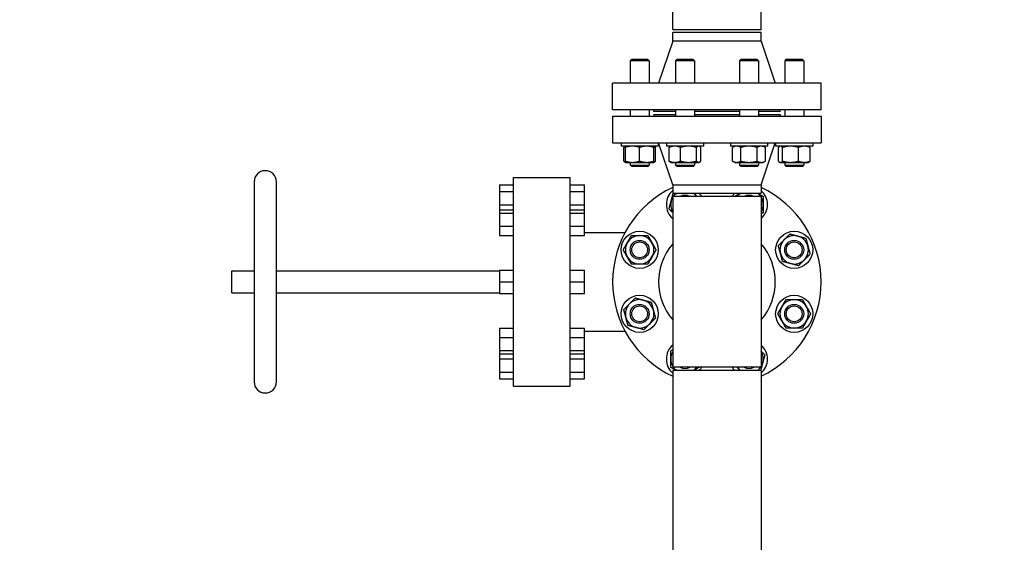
# Model space of a CAD drawing. Header units: inches. Extents: x 24 to 1128, y -74 to 748.
# Tile 506 of 557: x 399 to 438, y 680 to 701. Entities that reach past the tile are written whole.
import ezdxf

# ---------------------------------------------------------------- set-up
doc = ezdxf.new("R2010")
doc.units = ezdxf.units.IN
doc.header["$LTSCALE"] = 32
doc.header["$MEASUREMENT"] = 0
doc.layers.add('Dimension (ANSI)', color=7, linetype='Continuous', lineweight=25)
doc.layers.add('Visible (ANSI)', color=7, linetype='Continuous', lineweight=30)
doc.styles.add('Note Text (ANSI)', font='tahoma.ttf')
doc.dimstyles.new('Architectural (ANSI)', dxfattribs={"dimscale": 32, "dimtxt": 0.125, "dimasz": 0.098425, "dimexe": 0.125, "dimexo": 0.0625, "dimgap": 0.031496, "dimtad": 0, "dimtih": 1, "dimtoh": 1, "dimdec": 4, "dimrnd": 1e-08, "dimzin": 3, "dimdsep": 46, "dimlunit": 4, "dimtxsty": 'Note Text (ANSI)', "dimcen": 0.09, "dimdle": 0.393701, "dimclrd": 256, "dimclre": 256, "dimclrt": 256, "dimadec": 0, "dimazin": 3, "dimtfac": 0.96, "dimtofl": 0, "dimtmove": 0, "dimatfit": 3, "dimfxl": 1, "dimfrac": 2, "dimtolj": 1, "dimtzin": 12, "dimlwd": -1, "dimlwe": -1, "dimarcsym": 0})

# ---------------------------------------------------------------- blocks, each defined once
blk = doc.blocks.new('*D22')
at = {"layer": 'Defpoints', "color": 0, "transparency": 16777216}
for p in [(449.636, 707.273), (363.012, 481.711), (485.539, 481.711)]:
    blk.add_point(p, dxfattribs=at)
at = {"layer": 'Dimension (ANSI)', "transparency": 16777216}
for p, q in [((447.636, 707.273), (359.012, 707.273)), ((363.012, 704.123), (363.012, 605.025)), ((363.012, 484.861), (363.012, 597.959)), ((483.539, 481.711), (359.012, 481.711))]:
    blk.add_line(p, q, dxfattribs=at)
for points in [[(362.488, 704.123), (363.537, 704.123), (363.012, 707.273)], [(362.488, 484.861), (363.537, 484.861), (363.012, 481.711)]]:
    blk.add_solid(points, dxfattribs=at)
at = {"layer": 'Dimension (ANSI)', "transparency": 16777216, "insert": (349.864, 604.017), "char_height": 4, "attachment_point": 1, "style": 'Note Text (ANSI)'}
blk.add_mtext('\\A1;18\'-9 9/16"', dxfattribs=at)

msp = doc.modelspace()

# ---------------------------------------------------------------- linework, layer by layer
at = {"layer": 'Visible (ANSI)'}
for p, q in [((425.24055, 700.38891), (425.24055, 716.76791)), ((428.74055, 700.38891), (428.74055, 716.76791)), ((425.24055, 700.38891), (428.74055, 700.38891)), ((428.74055, 700.26391), (425.24055, 700.26391)), ((425.24055, 699.92391), (425.24055, 700.26391)), ((428.74055, 699.92391), (428.74055, 700.26391)), ((425.24055, 699.92391), (424.68055, 698.26391)), ((428.74055, 699.92391), (425.24055, 699.92391)), ((428.74055, 699.92391), (429.30055, 698.26391)), ((423.62001, 699.20641), (423.55751, 699.14391)), ((424.30751, 699.14391), (423.55751, 699.14391)), ((423.55751, 699.14391), (423.55751, 698.26391)), ((423.62001, 699.20641), (424.24501, 699.20641)), ((424.24501, 699.20641), (424.30751, 699.14391)), ((424.30751, 699.14391), (424.30751, 698.26391)), ((425.41137, 699.20641), (425.34887, 699.14391)), ((426.09887, 699.14391), (425.34887, 699.14391)), ((425.34887, 699.14391), (425.34887, 698.26391)), ((425.41137, 699.20641), (426.03637, 699.20641)), ((426.03637, 699.20641), (426.09887, 699.14391)), ((426.09887, 699.14391), (426.09887, 698.26391)), ((427.94473, 699.20641), (427.88223, 699.14391)), ((428.63223, 699.14391), (427.88223, 699.14391)), ((427.88223, 699.14391), (427.88223, 698.26391)), ((427.94473, 699.20641), (428.56973, 699.20641)), ((428.56973, 699.20641), (428.63223, 699.14391)), ((428.63223, 699.14391), (428.63223, 698.26391)), ((429.73609, 699.20641), (429.67359, 699.14391)), ((430.42359, 699.14391), (429.67359, 699.14391)), ((429.67359, 699.14391), (429.67359, 698.26391)), ((429.73609, 699.20641), (430.36109, 699.20641)), ((430.36109, 699.20641), (430.42359, 699.14391)), ((430.42359, 699.14391), (430.42359, 698.26391)), ((431.11555, 698.26391), (422.86555, 698.26391)), ((422.86555, 697.20391), (422.86555, 698.26391)), ((431.11555, 697.20391), (431.11555, 698.26391)), ((431.11555, 697.20391), (422.86555, 697.20391)), ((422.86555, 696.95891), (431.11555, 696.95891)), ((422.86555, 696.95891), (422.86555, 695.89891)), ((423.55751, 697.20391), (423.55751, 696.95891)), ((424.30751, 697.20391), (424.30751, 696.95891)), ((424.49055, 697.14391), (424.49055, 697.20391)), ((425.34887, 697.14391), (424.49055, 697.14391)), ((424.49055, 697.01891), (425.34887, 697.01891)), ((424.49055, 697.01891), (424.49055, 696.95891)), ((425.34887, 697.20391), (425.34887, 696.95891)), ((426.09887, 697.20391), (426.09887, 696.95891)), ((427.88223, 697.14391), (426.09887, 697.14391)), ((426.09887, 697.01891), (427.88223, 697.01891)), ((427.88223, 697.20391), (427.88223, 696.95891)), ((428.63223, 697.20391), (428.63223, 696.95891)), ((429.49055, 697.14391), (428.63223, 697.14391)), ((428.63223, 697.01891), (429.49055, 697.01891)), ((429.49055, 697.14391), (429.49055, 697.20391)), ((429.49055, 697.01891), (429.49055, 696.95891)), ((429.67359, 697.20391), (429.67359, 696.95891)), ((430.42359, 697.20391), (430.42359, 696.95891)), ((431.11555, 696.95891), (431.11555, 695.89891)), ((422.86555, 695.89891), (431.11555, 695.89891)), ((423.19801, 695.89891), (423.19801, 695.76491)), ((424.66701, 695.76491), (423.19801, 695.76491)), ((423.37001, 695.76491), (423.35017, 695.75346)), ((424.49501, 695.76491), (424.51485, 695.75346)), ((424.66701, 695.89891), (424.66701, 695.76491)), ((425.24055, 694.23891), (424.68055, 695.89891)), ((424.98937, 695.89891), (424.98937, 695.76491)), ((426.45837, 695.76491), (424.98937, 695.76491)), ((425.16137, 695.76491), (425.14153, 695.75346)), ((426.28637, 695.76491), (426.30621, 695.75346)), ((426.45837, 695.89891), (426.45837, 695.76491)), ((427.52273, 695.89891), (427.52273, 695.76491)), ((428.99173, 695.76491), (427.52273, 695.76491)), ((427.69473, 695.76491), (427.60772, 695.71467)), ((428.74055, 694.23891), (429.30055, 695.89891)), ((428.81973, 695.76491), (428.90675, 695.71467)), ((428.99173, 695.89891), (428.99173, 695.76491)), ((429.31409, 695.89891), (429.31409, 695.76491)), ((430.78309, 695.76491), (429.31409, 695.76491)), ((429.48609, 695.76491), (429.46625, 695.75346)), ((430.61109, 695.76491), (430.63094, 695.75346)), ((430.78309, 695.89891), (430.78309, 695.76491)), ((423.30512, 695.17415), (423.30512, 695.71467)), ((423.37001, 695.17415), (423.37001, 695.71467)), ((423.93251, 695.17415), (423.93251, 695.71467)), ((424.49501, 695.17415), (424.49501, 695.71467)), ((424.5599, 695.17415), (424.5599, 695.71467)), ((425.09648, 695.17415), (425.09648, 695.71467)), ((425.55576, 695.17415), (425.55576, 695.71467)), ((426.18315, 695.17415), (426.18315, 695.71467)), ((426.35126, 695.17415), (426.35126, 695.71467)), ((427.60772, 695.17415), (427.60772, 695.71467)), ((427.93248, 695.17415), (427.93248, 695.71467)), ((428.58199, 695.17415), (428.58199, 695.71467)), ((428.90675, 695.17415), (428.90675, 695.71467)), ((429.42121, 695.17415), (429.42121, 695.71467)), ((429.58931, 695.17415), (429.58931, 695.71467)), ((430.2167, 695.17415), (430.2167, 695.71467)), ((430.67598, 695.17415), (430.67598, 695.71467)), ((423.37001, 695.12391), (423.35017, 695.13537)), ((423.37001, 695.12391), (423.65126, 695.12391)), ((423.55751, 695.12391), (423.55751, 695.01891)), ((423.55751, 695.01891), (424.30751, 695.01891)), ((423.62001, 694.95641), (423.55751, 695.01891)), ((424.24501, 694.95641), (423.62001, 694.95641)), ((423.65126, 695.12391), (424.21376, 695.12391)), ((424.21376, 695.12391), (424.49501, 695.12391)), ((424.24501, 694.95641), (424.30751, 695.01891)), ((424.30751, 695.12391), (424.30751, 695.01891)), ((424.49501, 695.12391), (424.51485, 695.13537)), ((425.16137, 695.12391), (425.14153, 695.13537)), ((425.16137, 695.12391), (425.32612, 695.12391)), ((425.32612, 695.12391), (425.86946, 695.12391)), ((425.34887, 695.12391), (425.34887, 695.01891)), ((425.34887, 695.01891), (426.09887, 695.01891)), ((425.41137, 694.95641), (425.34887, 695.01891)), ((426.03637, 694.95641), (425.41137, 694.95641)), ((425.86946, 695.12391), (426.2672, 695.12391)), ((426.03637, 694.95641), (426.09887, 695.01891)), ((426.09887, 695.12391), (426.09887, 695.01891)), ((426.2672, 695.12391), (426.28637, 695.12391)), ((426.28637, 695.12391), (426.30621, 695.13537)), ((427.69473, 695.12391), (427.60772, 695.17415)), ((427.69473, 695.12391), (427.7701, 695.12391)), ((427.7701, 695.12391), (428.25723, 695.12391)), ((427.88223, 695.12391), (427.88223, 695.01891)), ((427.88223, 695.01891), (428.63223, 695.01891)), ((427.94473, 694.95641), (427.88223, 695.01891)), ((428.56973, 694.95641), (427.94473, 694.95641)), ((428.25723, 695.12391), (428.74437, 695.12391)), ((428.56973, 694.95641), (428.63223, 695.01891)), ((428.63223, 695.12391), (428.63223, 695.01891)), ((428.74437, 695.12391), (428.81973, 695.12391)), ((428.81973, 695.12391), (428.90675, 695.17415)), ((429.48609, 695.12391), (429.46625, 695.13537)), ((429.48609, 695.12391), (429.50526, 695.12391)), ((429.50526, 695.12391), (429.90301, 695.12391)), ((429.67359, 695.12391), (429.67359, 695.01891)), ((429.67359, 695.01891), (430.42359, 695.01891)), ((429.73609, 694.95641), (429.67359, 695.01891)), ((430.36109, 694.95641), (429.73609, 694.95641)), ((429.90301, 695.12391), (430.44634, 695.12391)), ((430.36109, 694.95641), (430.42359, 695.01891)), ((430.42359, 695.12391), (430.42359, 695.01891)), ((430.44634, 695.12391), (430.61109, 695.12391)), ((430.61109, 695.12391), (430.63094, 695.13537)), ((408.68055, 694.35391), (408.68055, 686.43391)), ((409.56055, 686.43391), (409.56055, 694.35391)), ((418.38555, 694.23191), (418.94555, 694.23191)), ((418.38555, 694.23191), (418.38555, 693.96791)), ((418.94555, 686.26891), (418.94555, 694.51891)), ((418.94555, 694.51891), (421.18555, 694.51891)), ((421.18555, 686.26891), (421.18555, 694.51891)), ((421.18555, 694.23191), (421.74555, 694.23191)), ((421.74555, 693.96791), (421.74555, 694.23191)), ((425.24055, 694.23891), (428.74055, 694.23891)), ((425.24055, 694.23891), (425.24055, 693.89891)), ((428.74055, 694.23891), (428.74055, 693.89891)), ((418.38555, 693.96791), (418.94555, 693.96791)), ((418.38555, 693.96791), (418.38555, 693.43991)), ((421.18555, 693.96791), (421.74555, 693.96791)), ((421.74555, 693.43991), (421.74555, 693.96791)), ((425.24055, 693.89891), (428.74055, 693.89891)), ((418.38555, 693.43991), (418.94555, 693.43991)), ((418.38555, 693.43991), (418.38555, 693.24445)), ((421.18555, 693.43991), (421.74555, 693.43991)), ((421.74555, 693.24445), (421.74555, 693.43991)), ((428.74055, 693.77391), (425.24055, 693.77391)), ((425.24055, 693.77391), (425.24055, 687.01391)), ((428.74055, 693.77391), (428.74055, 687.01391)), ((418.38555, 693.24445), (418.94555, 693.24445)), ((418.38555, 693.24445), (418.38555, 693.10779)), ((418.38555, 693.10779), (418.94555, 693.10779)), ((418.38555, 693.10779), (418.38555, 692.59778)), ((421.18555, 693.24445), (421.74555, 693.24445)), ((421.18555, 693.10779), (421.74555, 693.10779)), ((421.74555, 693.10779), (421.74555, 693.24445)), ((421.74555, 692.59778), (421.74555, 693.10779)), ((418.38555, 692.59778), (418.94555, 692.59778)), ((418.38555, 692.59778), (418.38555, 692.22443)), ((421.18555, 692.59778), (421.74555, 692.59778)), ((421.74555, 692.22443), (421.74555, 692.59778)), ((421.74555, 692.35191), (423.35987, 692.35191)), ((418.38555, 692.22443), (418.94555, 692.22443)), ((421.18555, 692.22443), (421.74555, 692.22443)), ((407.80055, 689.95391), (407.80055, 690.83391)), ((407.80055, 690.83391), (408.68055, 690.83391)), ((409.56055, 690.83391), (418.38555, 690.83391)), ((418.38555, 690.85117), (418.94555, 690.85117)), ((418.38555, 690.85117), (418.38555, 690.39391)), ((421.18555, 690.85117), (421.74555, 690.85117)), ((421.74555, 690.39391), (421.74555, 690.85117)), ((418.38555, 690.39391), (418.94555, 690.39391)), ((418.38555, 690.39391), (418.38555, 689.93665)), ((421.18555, 690.39391), (421.74555, 690.39391)), ((421.74555, 689.93665), (421.74555, 690.39391)), ((407.80055, 689.95391), (408.68055, 689.95391)), ((409.56055, 689.95391), (418.38555, 689.95391)), ((418.38555, 689.93665), (418.94555, 689.93665)), ((421.18555, 689.93665), (421.74555, 689.93665)), ((418.38555, 688.5634), (418.94555, 688.5634)), ((418.38555, 688.5634), (418.38555, 688.19005)), ((421.18555, 688.5634), (421.74555, 688.5634)), ((421.74555, 688.19005), (421.74555, 688.5634)), ((421.74555, 688.43591), (423.35987, 688.43591)), ((418.38555, 688.19005), (418.94555, 688.19005)), ((418.38555, 688.19005), (418.38555, 687.68004)), ((421.18555, 688.19005), (421.74555, 688.19005)), ((421.74555, 687.68004), (421.74555, 688.19005)), ((418.38555, 687.68004), (418.94555, 687.68004)), ((418.38555, 687.68004), (418.38555, 687.54338)), ((421.18555, 687.68004), (421.74555, 687.68004)), ((421.74555, 687.54338), (421.74555, 687.68004)), ((418.38555, 687.54338), (418.38555, 687.34791)), ((418.38555, 687.54338), (418.94555, 687.54338)), ((418.38555, 687.34791), (418.94555, 687.34791)), ((418.38555, 687.34791), (418.38555, 686.81991)), ((421.18555, 687.54338), (421.74555, 687.54338)), ((421.18555, 687.34791), (421.74555, 687.34791)), ((421.74555, 687.34791), (421.74555, 687.54338)), ((421.74555, 686.81991), (421.74555, 687.34791)), ((418.38555, 686.81991), (418.94555, 686.81991)), ((418.38555, 686.81991), (418.38555, 686.55591)), ((421.18555, 686.81991), (421.74555, 686.81991)), ((421.74555, 686.55591), (421.74555, 686.81991)), ((428.74055, 687.01391), (425.24055, 687.01391)), ((428.74055, 686.88891), (425.24055, 686.88891)), ((425.24055, 686.88891), (425.24055, 674.13891)), ((428.74055, 686.88891), (428.74055, 674.13891)), ((418.38555, 686.55591), (418.94555, 686.55591)), ((421.18555, 686.55591), (421.74555, 686.55591)), ((418.94555, 686.26891), (421.18555, 686.26891))]:
    msp.add_line(p, q, dxfattribs=at)
for centre, radius in [((423.93251, 691.6606), 0.7345), ((430.04859, 691.6606), 0.7345), ((423.93251, 691.6606), 0.37513), ((423.93251, 691.6606), 0.375), ((423.93251, 691.6606), 0.3125), ((430.04859, 691.6606), 0.37513), ((430.04859, 691.6606), 0.375), ((430.04859, 691.6606), 0.3125), ((423.93251, 689.12723), 0.7345), ((423.93251, 689.12723), 0.37513), ((423.93251, 689.12723), 0.375), ((430.04859, 689.12723), 0.7345), ((430.04859, 689.12723), 0.37513), ((430.04859, 689.12723), 0.375), ((423.93251, 689.12723), 0.3125), ((430.04859, 689.12723), 0.3125)]:
    msp.add_circle(centre, radius, dxfattribs=at)
for centre, radius, start, end in [((409.12055, 694.35391), 0.44, 0, 180), ((426.99055, 690.39391), 4.125, 115.102721, 244.897279), ((425.72387, 693.45195), 0.7345, 131.149264, 228.850736), ((425.72387, 693.45195), 0.5625, 127.383139, 145.084264), ((425.72387, 693.45195), 0.37513, 59.122548, 120.877452), ((425.72387, 693.45195), 0.5625, 45, 52.616861), ((425.72387, 693.45195), 0.5625, 34.915736, 45), ((425.72387, 693.45195), 0.7345, 25.997842, 37.482645), ((428.25723, 693.45195), 0.7345, 142.517355, 154.002158), ((428.25723, 693.45195), 0.5625, 127.383139, 145.084264), ((428.25723, 693.45195), 0.37513, 59.122548, 120.877452), ((428.25723, 693.45195), 0.5625, 34.915736, 52.616861), ((426.99055, 690.39391), 4.125, 295.102721, 64.897279), ((428.25723, 693.45195), 0.7345, 311.149264, 48.850736), ((425.72387, 693.45195), 0.5625, 165, 210.769571), ((425.72387, 693.45195), 0.5625, 149.230429, 165), ((428.25723, 693.45195), 0.5625, 0, 30.769571), ((428.25723, 693.45195), 0.5625, 329.230429, 0), ((423.93251, 691.6606), 0.5625, 150, 210), ((423.93251, 691.6606), 0.5625, 90, 150), ((423.93251, 691.6606), 0.5625, 30, 90), ((423.93251, 691.6606), 0.5625, 330, 30), ((426.99055, 690.39391), 2.31, 139.250946, 220.749054), ((426.99055, 690.39391), 2.31, 319.250946, 40.749054), ((430.04859, 691.6606), 0.5625, 135, 195), ((430.04859, 691.6606), 0.5625, 75, 135), ((430.04859, 691.6606), 0.5625, 15, 75), ((430.04859, 691.6606), 0.5625, 195, 255), ((430.04859, 691.6606), 0.5625, 315, 15), ((423.93251, 691.6606), 0.5625, 210, 270), ((423.93251, 691.6606), 0.5625, 270, 330), ((430.04859, 691.6606), 0.5625, 255, 315), ((423.93251, 689.12723), 0.5625, 135, 195), ((423.93251, 689.12723), 0.5625, 75, 135), ((423.93251, 689.12723), 0.5625, 15, 75), ((430.04859, 689.12723), 0.5625, 90, 150), ((430.04859, 689.12723), 0.5625, 30, 90), ((423.93251, 689.12723), 0.5625, 315, 15), ((430.04859, 689.12723), 0.5625, 150, 210), ((430.04859, 689.12723), 0.5625, 330, 30), ((423.93251, 689.12723), 0.5625, 195, 255), ((423.93251, 689.12723), 0.5625, 255, 315), ((430.04859, 689.12723), 0.5625, 210, 270), ((430.04859, 689.12723), 0.5625, 270, 330), ((425.72387, 687.33587), 0.7345, 131.149264, 228.850736), ((425.72387, 687.33587), 0.5625, 149.230429, 180), ((428.25723, 687.33587), 0.7345, 311.149264, 48.850736), ((428.25723, 687.33587), 0.5625, 345, 30.769571), ((425.72387, 687.33587), 0.5625, 180, 210.769571), ((428.25723, 687.33587), 0.5625, 329.230429, 345), ((425.72387, 687.33587), 0.5625, 214.915736, 232.616861), ((425.72387, 687.33587), 0.37513, 239.122548, 300.877452), ((425.72387, 687.33587), 0.5625, 307.383139, 325.084264), ((425.72387, 687.33587), 0.7345, 322.517355, 334.002158), ((428.25723, 687.33587), 0.7345, 205.997842, 217.482645), ((428.25723, 687.33587), 0.5625, 214.915736, 225), ((428.25723, 687.33587), 0.5625, 225, 232.616861), ((428.25723, 687.33587), 0.37513, 239.122548, 300.877452), ((428.25723, 687.33587), 0.375, 239.154909, 300.845091), ((428.25723, 687.33587), 0.5625, 307.383139, 325.084264), ((409.12055, 686.43391), 0.44, 180, 0)]:
    msp.add_arc(centre, radius, start, end, dxfattribs=at)
for points, weights in [([(423.37001, 695.76211), (423.33976, 695.7533), (423.30512, 695.71467)], [1.01375847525, 1.02892942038, 1]), ([(423.37001, 695.71467), (423.37001, 695.76491), (423.37001, 695.76491)], [1, 1.0379548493, 1]), ([(423.65126, 695.76491), (423.52073, 695.76491), (423.37001, 695.71467)], [1, 1.0379548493, 1]), ([(423.93251, 695.71467), (423.78179, 695.76491), (423.65126, 695.76491)], [1, 1.0379548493, 1]), ([(424.21376, 695.76491), (424.08323, 695.76491), (423.93251, 695.71467)], [1, 1.0379548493, 1]), ([(424.49501, 695.71467), (424.34429, 695.76491), (424.21376, 695.76491)], [1, 1.0379548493, 1]), ([(424.49501, 695.76491), (424.49501, 695.76491), (424.49501, 695.71467)], [1, 1.0379548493, 1]), ([(424.5599, 695.71467), (424.52641, 695.72835), (424.49501, 695.73816)], [1, 1.01005189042, 1.01477953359]), ([(424.51485, 695.75346), (424.53615, 695.74116), (424.5599, 695.71467)], [1.01895290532, 1.01965956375, 1]), ([(425.32612, 695.76491), (425.21955, 695.76491), (425.09648, 695.71467)], [1, 1.0379548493, 1]), ([(425.09648, 695.71467), (425.12023, 695.74116), (425.14153, 695.75346)], [1, 1.01965956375, 1.01895290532]), ([(425.55576, 695.71467), (425.4327, 695.76491), (425.32612, 695.76491)], [1, 1.0379548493, 1]), ([(425.86946, 695.76491), (425.72387, 695.76491), (425.55576, 695.71467)], [1, 1.0379548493, 1]), ([(426.18315, 695.71467), (426.01504, 695.76491), (425.86946, 695.76491)], [1, 1.0379548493, 1]), ([(426.2672, 695.76491), (426.22819, 695.76491), (426.18315, 695.71467)], [1, 1.0379548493, 1]), ([(426.35126, 695.71467), (426.30621, 695.76491), (426.2672, 695.76491)], [1, 1.0379548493, 1]), ([(427.7701, 695.76491), (427.69473, 695.76491), (427.60772, 695.71467)], [1, 1.0379548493, 1]), ([(427.93248, 695.71467), (427.84546, 695.76491), (427.7701, 695.76491)], [1, 1.0379548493, 1]), ([(428.25723, 695.76491), (428.10651, 695.76491), (427.93248, 695.71467)], [1, 1.0379548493, 1]), ([(428.58199, 695.71467), (428.40796, 695.76491), (428.25723, 695.76491)], [1, 1.0379548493, 1]), ([(428.74437, 695.76491), (428.66901, 695.76491), (428.58199, 695.71467)], [1, 1.0379548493, 1]), ([(428.90675, 695.71467), (428.81973, 695.76491), (428.74437, 695.76491)], [1, 1.0379548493, 1]), ([(429.50526, 695.76491), (429.46625, 695.76491), (429.42121, 695.71467)], [1, 1.0379548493, 1]), ([(429.58931, 695.71467), (429.54427, 695.76491), (429.50526, 695.76491)], [1, 1.0379548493, 1]), ([(429.90301, 695.76491), (429.75742, 695.76491), (429.58931, 695.71467)], [1, 1.0379548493, 1]), ([(430.2167, 695.71467), (430.04859, 695.76491), (429.90301, 695.76491)], [1, 1.0379548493, 1]), ([(430.44634, 695.76491), (430.33977, 695.76491), (430.2167, 695.71467)], [1, 1.0379548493, 1]), ([(430.67598, 695.71467), (430.55292, 695.76491), (430.44634, 695.76491)], [1, 1.0379548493, 1]), ([(430.63094, 695.75346), (430.65223, 695.74116), (430.67598, 695.71467)], [1.01895290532, 1.01965956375, 1]), ([(423.30512, 695.17415), (423.33976, 695.13552), (423.37001, 695.12672)], [1, 1.02892942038, 1.01375847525]), ([(423.37001, 695.12391), (423.37001, 695.12391), (423.37001, 695.17415)], [1, 1.0379548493, 1]), ([(423.37001, 695.17415), (423.52073, 695.12391), (423.65126, 695.12391)], [1, 1.0379548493, 1]), ([(423.65126, 695.12391), (423.78179, 695.12391), (423.93251, 695.17415)], [1, 1.0379548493, 1]), ([(423.93251, 695.17415), (424.08323, 695.12391), (424.21376, 695.12391)], [1, 1.0379548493, 1]), ([(424.21376, 695.12391), (424.34429, 695.12391), (424.49501, 695.17415)], [1, 1.0379548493, 1]), ([(424.49501, 695.17415), (424.49501, 695.12391), (424.49501, 695.12391)], [1, 1.0379548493, 1]), ([(424.49501, 695.15067), (424.52641, 695.16048), (424.5599, 695.17415)], [1.01477953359, 1.01005189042, 1]), ([(424.5599, 695.17415), (424.53615, 695.14766), (424.51485, 695.13537)], [1, 1.01965956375, 1.01895290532]), ([(425.14153, 695.13537), (425.12023, 695.14766), (425.09648, 695.17415)], [1.01895290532, 1.01965956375, 1]), ([(425.09648, 695.17415), (425.21955, 695.12391), (425.32612, 695.12391)], [1, 1.0379548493, 1]), ([(425.32612, 695.12391), (425.4327, 695.12391), (425.55576, 695.17415)], [1, 1.0379548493, 1]), ([(425.55576, 695.17415), (425.72387, 695.12391), (425.86946, 695.12391)], [1, 1.0379548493, 1]), ([(425.86946, 695.12391), (426.01504, 695.12391), (426.18315, 695.17415)], [1, 1.0379548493, 1]), ([(426.18315, 695.17415), (426.22819, 695.12391), (426.2672, 695.12391)], [1, 1.0379548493, 1]), ([(426.2672, 695.12391), (426.30621, 695.12391), (426.35126, 695.17415)], [1, 1.0379548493, 1]), ([(427.60772, 695.17415), (427.69473, 695.12391), (427.7701, 695.12391)], [1, 1.0379548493, 1]), ([(427.7701, 695.12391), (427.84546, 695.12391), (427.93248, 695.17415)], [1, 1.0379548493, 1]), ([(427.93248, 695.17415), (428.10651, 695.12391), (428.25723, 695.12391)], [1, 1.0379548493, 1]), ([(428.25723, 695.12391), (428.40796, 695.12391), (428.58199, 695.17415)], [1, 1.0379548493, 1]), ([(428.58199, 695.17415), (428.66901, 695.12391), (428.74437, 695.12391)], [1, 1.0379548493, 1]), ([(428.74437, 695.12391), (428.81973, 695.12391), (428.90675, 695.17415)], [1, 1.0379548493, 1]), ([(429.42121, 695.17415), (429.46625, 695.12391), (429.50526, 695.12391)], [1, 1.0379548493, 1]), ([(429.50526, 695.12391), (429.54427, 695.12391), (429.58931, 695.17415)], [1, 1.0379548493, 1]), ([(429.58931, 695.17415), (429.75742, 695.12391), (429.90301, 695.12391)], [1, 1.0379548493, 1]), ([(429.90301, 695.12391), (430.04859, 695.12391), (430.2167, 695.17415)], [1, 1.0379548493, 1]), ([(430.2167, 695.17415), (430.33977, 695.12391), (430.44634, 695.12391)], [1, 1.0379548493, 1]), ([(430.44634, 695.12391), (430.55292, 695.12391), (430.67598, 695.17415)], [1, 1.0379548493, 1]), ([(430.67598, 695.17415), (430.65223, 695.14766), (430.63094, 695.13537)], [1, 1.01965956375, 1.01895290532]), ([(425.18054, 693.59754), (425.21821, 693.73814), (425.26129, 693.89891)], [1, 1.03660653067, 1.00260084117]), ([(426.07241, 693.89891), (426.09711, 693.87421), (426.12162, 693.8497)], [1.01317251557, 1.00848160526, 1]), ([(426.12162, 693.8497), (426.15917, 693.81215), (426.19741, 693.77391)], [1, 1.01305410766, 1.01712861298]), ([(427.69473, 693.77671), (427.80763, 693.84189), (427.90639, 693.89891)], [1, 1.02816077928, 1.01453351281]), ([(428.60808, 693.89891), (428.70684, 693.84189), (428.81973, 693.77671)], [1.01453351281, 1.02816077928, 1]), ([(425.09648, 693.28385), (425.14153, 693.45195), (425.18054, 693.59754)], [1, 1.0379548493, 1]), ([(427.69473, 693.77391), (427.69473, 693.77531), (427.69473, 693.77671)], [1.00058470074, 1.0002946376, 1]), ([(428.81973, 693.77671), (428.81973, 693.60268), (428.81973, 693.45195)], [1, 1.0379548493, 1]), ([(428.81973, 693.45195), (428.81973, 693.30123), (428.81973, 693.1272)], [1, 1.0379548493, 1]), ([(425.24055, 693.13978), (425.17288, 693.20745), (425.09648, 693.28385)], [1.01802570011, 1.0232272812, 1]), ([(428.81973, 693.1272), (428.77887, 693.1036), (428.74055, 693.08148)], [1, 1.0100140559, 1.01474386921]), ([(429.65085, 692.05834), (429.75742, 692.16492), (429.88049, 692.28798)], [1, 1.0379548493, 1]), ([(429.88049, 692.28798), (430.04859, 692.24294), (430.19418, 692.20393)], [1, 1.0379548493, 1]), ([(423.28299, 691.6606), (423.37001, 691.81132), (423.44537, 691.94185)], [1, 1.0379548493, 1]), ([(423.44537, 691.94185), (423.52073, 692.07237), (423.60775, 692.2231)], [1, 1.0379548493, 1]), ([(423.60775, 692.2231), (423.78179, 692.2231), (423.93251, 692.2231)], [1, 1.0379548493, 1]), ([(423.93251, 692.2231), (424.08323, 692.2231), (424.25727, 692.2231)], [1, 1.0379548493, 1]), ([(424.25727, 692.2231), (424.34429, 692.07237), (424.41965, 691.94185)], [1, 1.0379548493, 1]), ([(424.41965, 691.94185), (424.49501, 691.81132), (424.58203, 691.6606)], [1, 1.0379548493, 1]), ([(429.42121, 691.8287), (429.54427, 691.95177), (429.65085, 692.05834)], [1, 1.0379548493, 1]), ([(430.19418, 692.20393), (430.33977, 692.16492), (430.50787, 692.11987)], [1, 1.0379548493, 1]), ([(430.50787, 692.11987), (430.55292, 691.95177), (430.59193, 691.80618)], [1, 1.0379548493, 1]), ([(423.44537, 691.37935), (423.37001, 691.50987), (423.28299, 691.6606)], [1, 1.0379548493, 1]), ([(424.58203, 691.6606), (424.49501, 691.50987), (424.41965, 691.37935)], [1, 1.0379548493, 1]), ([(429.50526, 691.51501), (429.46625, 691.6606), (429.42121, 691.8287)], [1, 1.0379548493, 1]), ([(429.58931, 691.20132), (429.54427, 691.36942), (429.50526, 691.51501)], [1, 1.0379548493, 1]), ([(430.67598, 691.49249), (430.55292, 691.36942), (430.44634, 691.26285)], [1, 1.0379548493, 1]), ([(430.59193, 691.80618), (430.63094, 691.6606), (430.67598, 691.49249)], [1, 1.0379548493, 1]), ([(423.60775, 691.0981), (423.52073, 691.24882), (423.44537, 691.37935)], [1, 1.0379548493, 1]), ([(423.93251, 691.0981), (423.78179, 691.0981), (423.60775, 691.0981)], [1, 1.0379548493, 1]), ([(424.25727, 691.0981), (424.08323, 691.0981), (423.93251, 691.0981)], [1, 1.0379548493, 1]), ([(424.41965, 691.37935), (424.34429, 691.24882), (424.25727, 691.0981)], [1, 1.0379548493, 1]), ([(429.90301, 691.11726), (429.75742, 691.15627), (429.58931, 691.20132)], [1, 1.0379548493, 1]), ([(430.2167, 691.03321), (430.04859, 691.07825), (429.90301, 691.11726)], [1, 1.0379548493, 1]), ([(430.44634, 691.26285), (430.33977, 691.15627), (430.2167, 691.03321)], [1, 1.0379548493, 1]), ([(423.30512, 689.29534), (423.42819, 689.4184), (423.53476, 689.52498)], [1, 1.0379548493, 1]), ([(423.53476, 689.52498), (423.64134, 689.63155), (423.7644, 689.75462)], [1, 1.0379548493, 1]), ([(423.7644, 689.75462), (423.93251, 689.70957), (424.0781, 689.67056)], [1, 1.0379548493, 1]), ([(424.0781, 689.67056), (424.22368, 689.63155), (424.39179, 689.58651)], [1, 1.0379548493, 1]), ([(424.39179, 689.58651), (424.43684, 689.4184), (424.47584, 689.27282)], [1, 1.0379548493, 1]), ([(429.56145, 689.40848), (429.63682, 689.53901), (429.72383, 689.68973)], [1, 1.0379548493, 1]), ([(429.72383, 689.68973), (429.89787, 689.68973), (430.04859, 689.68973)], [1, 1.0379548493, 1]), ([(430.04859, 689.68973), (430.19932, 689.68973), (430.37335, 689.68973)], [1, 1.0379548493, 1]), ([(430.37335, 689.68973), (430.46037, 689.53901), (430.53573, 689.40848)], [1, 1.0379548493, 1]), ([(423.38918, 688.98165), (423.35017, 689.12723), (423.30512, 689.29534)], [1, 1.0379548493, 1]), ([(424.47584, 689.27282), (424.51485, 689.12723), (424.5599, 688.95912)], [1, 1.0379548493, 1]), ([(429.39907, 689.12723), (429.48609, 689.27795), (429.56145, 689.40848)], [1, 1.0379548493, 1]), ([(429.56145, 688.84598), (429.48609, 688.97651), (429.39907, 689.12723)], [1, 1.0379548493, 1]), ([(430.53573, 689.40848), (430.61109, 689.27795), (430.69811, 689.12723)], [1, 1.0379548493, 1]), ([(430.69811, 689.12723), (430.61109, 688.97651), (430.53573, 688.84598)], [1, 1.0379548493, 1]), ([(423.47323, 688.66795), (423.42819, 688.83606), (423.38918, 688.98165)], [1, 1.0379548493, 1]), ([(424.33026, 688.72948), (424.22368, 688.62291), (424.10062, 688.49984)], [1, 1.0379548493, 1]), ([(424.5599, 688.95912), (424.43684, 688.83606), (424.33026, 688.72948)], [1, 1.0379548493, 1]), ([(429.72383, 688.56473), (429.63682, 688.71545), (429.56145, 688.84598)], [1, 1.0379548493, 1]), ([(430.53573, 688.84598), (430.46037, 688.71545), (430.37335, 688.56473)], [1, 1.0379548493, 1]), ([(423.78693, 688.5839), (423.64134, 688.62291), (423.47323, 688.66795)], [1, 1.0379548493, 1]), ([(424.10062, 688.49984), (423.93251, 688.54489), (423.78693, 688.5839)], [1, 1.0379548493, 1]), ([(430.04859, 688.56473), (429.89787, 688.56473), (429.72383, 688.56473)], [1, 1.0379548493, 1]), ([(430.37335, 688.56473), (430.19932, 688.56473), (430.04859, 688.56473)], [1, 1.0379548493, 1]), ([(425.16137, 687.66063), (425.20224, 687.68423), (425.24055, 687.70635)], [1, 1.0100140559, 1.01474386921]), ([(425.16137, 687.33587), (425.16137, 687.48659), (425.16137, 687.66063)], [1, 1.0379548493, 1]), ([(428.74055, 687.64805), (428.80823, 687.58038), (428.88462, 687.50398)], [1.01802570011, 1.0232272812, 1]), ([(425.16137, 687.01111), (425.16137, 687.18515), (425.16137, 687.33587)], [1, 1.0379548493, 1]), ([(428.80057, 687.19029), (428.7629, 687.04969), (428.71982, 686.88891)], [1, 1.03660653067, 1.00260084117]), ([(428.88462, 687.50398), (428.83958, 687.33587), (428.80057, 687.19029)], [1, 1.0379548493, 1]), ([(425.37303, 686.88891), (425.27426, 686.94593), (425.16137, 687.01111)], [1.01453351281, 1.02816077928, 1]), ([(426.28637, 687.01111), (426.17348, 686.94593), (426.07472, 686.88891)], [1, 1.02816077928, 1.01453351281]), ([(426.28637, 687.01391), (426.28637, 687.01251), (426.28637, 687.01111)], [1.00058470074, 1.0002946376, 1]), ([(427.85949, 686.93812), (427.82193, 686.97568), (427.7837, 687.01391)], [1, 1.01305410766, 1.01712861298]), ([(427.9087, 686.88891), (427.884, 686.91361), (427.85949, 686.93812)], [1.01317251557, 1.00848160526, 1])]:
    msp.add_rational_spline(points, weights, degree=2, dxfattribs=at)

# ---------------------------------------------------------------- dimensions: what is measured, and where the dimension line sits
at = {"layer": 'Dimension (ANSI)'}
dim = msp.add_linear_dim(base=(363.01247, 481.71141), p1=(449.63555, 707.27291), p2=(485.53905, 481.71141), angle=270, dimstyle='Architectural (ANSI)', override={"dimgap": 0.031496, "dimdec": 4, "dimlfac": 1, "dimtol": 0, "dimlim": 0, "dimtp": 0, "dimtm": 0, "dimtdec": 2, "dimatfit": 1}, dxfattribs=at)
dim.commit()
dim.dimension.update_dxf_attribs({"geometry": '*D22', "text_midpoint": (363.01247, 601.49216), "dimtype": 160})

doc.saveas('drawing.dxf')
